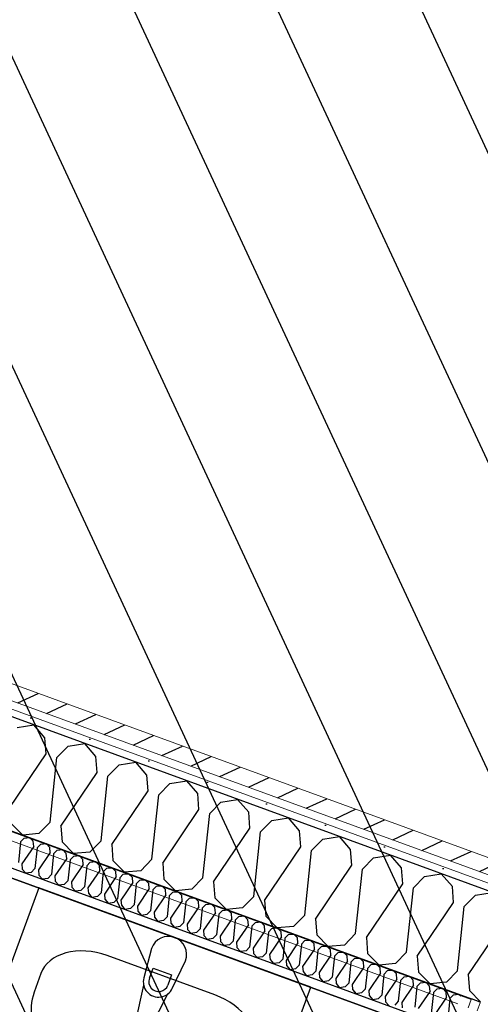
# Model space of a CAD drawing. Header units: millimetres. Extents: x 112481703 to 112588235, y 1264638581 to 1264713486.
# Tile 423 of 487: x 112579000 to 112579636, y 1264690683 to 1264692042. Entities that reach past the tile are written whole.
import ezdxf
from ezdxf.enums import TextEntityAlignment as Align

# ---------------------------------------------------------------- set-up
doc = ezdxf.new("R2010")
doc.units = ezdxf.units.MM
doc.header["$LTSCALE"] = 0.5
doc.header["$MEASUREMENT"] = 0
doc.linetypes.add('PLINE', pattern=[0])
doc.layers.add('235- Utvendig kledning og overflate', color=7, linetype='Continuous', lineweight=0)
doc.layers.add('236- Innvendig kledning og overflate', color=7, linetype='Continuous', lineweight=0)
for name, color, linetype in [('315- Utstyr for sanitærinstallasjoner', 7, 'Continuous'), ('862- M___Nettoareal', 7, 'Continuous'), ('862- M___Nettoareal (1-100)', 7, 'Continuous'), ('862- M___Nettoareal(Polylinje)', 7, 'Continuous'), ('LA_farge_dekke_asfalt2', 7, 'Continuous'), ('Yttervegger.A225', 7, 'Continuous'), ('Yttervegger.A225 (Skravur)', 7, 'Continuous')]:
    doc.layers.add(name, color=color, linetype=linetype)
doc.styles.add('GENERATED_STYLE_1', font='arial.ttf')
pattern_1 = [(249.956, (112557650, 1264717795), (-81.357, 29.68231), [0, -50]), (249.956, (112557682.11, 1264717756.67), (-81.357, 29.68231), [0, -50])]

# ---------------------------------------------------------------- blocks, each defined once
blk = doc.blocks.new('Toalett_11_7', base_point=(112578657, 1264690012.7))
at = {"layer": '862- M___Nettoareal(Polylinje)', "linetype": 'PLINE', "flags": 128}
blk.add_lwpolyline([(112579589.2, 1264690638.8), (112578291, 1264691112.5), (112577663.9, 1264689393.8), (112578962.2, 1264688920.2)], close=True, dxfattribs=at)
blk = doc.blocks.new('*X117', base_point=(112557650, 1264717795))
at = {"layer": 'Yttervegger.A225 (Skravur)', "linetype": 'PLINE'}
for p, q in [((112578996.8, 1264691065.3), (112579019.9, 1264691069)), ((112579035.2, 1264691051.3), (112579019.9, 1264691069)), ((112579036.9, 1264691029.3), (112579035.2, 1264691051.3)), ((112579067.1, 1264691039.6), (112579090.3, 1264691043.3)), ((112579105.6, 1264691025.6), (112579090.3, 1264691043.3)), ((112578986.8, 1264690955.2), (112579036.9, 1264691029.3)), ((112579051.7, 1264691023.9), (112579067.1, 1264691039.6)), ((112579042.3, 1264690934.9), (112579051.7, 1264691023.9)), ((112579107.3, 1264691003.6), (112579105.6, 1264691025.6)), ((112579137.5, 1264691014), (112579160.6, 1264691017.7)), ((112579175.9, 1264690999.9), (112579160.6, 1264691017.7)), ((112579057.1, 1264690929.5), (112579107.3, 1264691003.6)), ((112579122, 1264690998.3), (112579137.5, 1264691014)), ((112579112.7, 1264690909.3), (112579122, 1264690998.3)), ((112579177.6, 1264690978), (112579175.9, 1264690999.9)), ((112579192.4, 1264690972.6), (112579207.8, 1264690988.3)), ((112579207.8, 1264690988.3), (112579230.9, 1264690992)), ((112579246.2, 1264690974.3), (112579230.9, 1264690992)), ((112579127.4, 1264690903.9), (112579177.6, 1264690978)), ((112579247.9, 1264690952.3), (112579246.2, 1264690974.3)), ((112579183, 1264690883.6), (112579192.4, 1264690972.6)), ((112579262.7, 1264690946.9), (112579278.1, 1264690962.6)), ((112579278.1, 1264690962.6), (112579301.3, 1264690966.3)), ((112579316.6, 1264690948.6), (112579301.3, 1264690966.3)), ((112579197.8, 1264690878.2), (112579247.9, 1264690952.3)), ((112579318.3, 1264690926.7), (112579316.6, 1264690948.6)), ((112579042.3, 1264690934.9), (112579026.9, 1264690919.2)), ((112579253.3, 1264690857.9), (112579262.7, 1264690946.9)), ((112579333, 1264690921.3), (112579348.5, 1264690937)), ((112579348.5, 1264690937), (112579371.6, 1264690940.7)), ((112579386.9, 1264690923), (112579371.6, 1264690940.7)), ((112578988.5, 1264690933.2), (112579004.4, 1264690917.1)), ((112579057.1, 1264690929.5), (112579058.8, 1264690907.6)), ((112579268.1, 1264690852.5), (112579318.3, 1264690926.7)), ((112579323.7, 1264690832.3), (112579333, 1264690921.3)), ((112579388.6, 1264690901), (112579386.9, 1264690923)), ((112579026.9, 1264690919.2), (112579004.4, 1264690917.1)), ((112579058.8, 1264690907.6), (112579074.7, 1264690891.5)), ((112579112.7, 1264690909.3), (112579097.2, 1264690893.5)), ((112579403.4, 1264690895.6), (112579418.8, 1264690911.3)), ((112579418.8, 1264690911.3), (112579441.9, 1264690915)), ((112579457.2, 1264690897.3), (112579441.9, 1264690915)), ((112579097.2, 1264690893.5), (112579074.7, 1264690891.5)), ((112579127.4, 1264690903.9), (112579129.1, 1264690881.9)), ((112579338.4, 1264690826.9), (112579388.6, 1264690901)), ((112579394, 1264690806.6), (112579403.4, 1264690895.6)), ((112579458.9, 1264690875.3), (112579457.2, 1264690897.3)), ((112579129.1, 1264690881.9), (112579145, 1264690865.8)), ((112579183, 1264690883.6), (112579167.6, 1264690867.9)), ((112579473.7, 1264690870), (112579489.1, 1264690885.7)), ((112579489.1, 1264690885.7), (112579512.3, 1264690889.4)), ((112579527.6, 1264690871.6), (112579512.3, 1264690889.4)), ((112579167.6, 1264690867.9), (112579145, 1264690865.8)), ((112579197.8, 1264690878.2), (112579199.5, 1264690856.2)), ((112579408.8, 1264690801.2), (112579458.9, 1264690875.3)), ((112579464.3, 1264690781), (112579473.7, 1264690870)), ((112579529.3, 1264690849.7), (112579527.6, 1264690871.6)), ((112579199.5, 1264690856.2), (112579215.4, 1264690840.1)), ((112579253.3, 1264690857.9), (112579237.9, 1264690842.2)), ((112579268.1, 1264690852.5), (112579269.8, 1264690830.6)), ((112579544, 1264690844.3), (112579559.5, 1264690860)), ((112579559.5, 1264690860), (112579582.6, 1264690863.7)), ((112579597.9, 1264690846), (112579582.6, 1264690863.7)), ((112579237.9, 1264690842.2), (112579215.4, 1264690840.1)), ((112579479.1, 1264690775.6), (112579529.3, 1264690849.7)), ((112579534.7, 1264690755.3), (112579544, 1264690844.3)), ((112579599.6, 1264690824), (112579597.9, 1264690846)), ((112579269.8, 1264690830.6), (112579285.7, 1264690814.5)), ((112579323.7, 1264690832.3), (112579308.2, 1264690816.6)), ((112579338.4, 1264690826.9), (112579340.1, 1264690804.9)), ((112579614.4, 1264690818.6), (112579629.8, 1264690834.3)), ((112579629.8, 1264690834.3), (112579652.9, 1264690838)), ((112579308.2, 1264690816.6), (112579285.7, 1264690814.5)), ((112579549.4, 1264690749.9), (112579599.6, 1264690824)), ((112579605, 1264690729.6), (112579614.4, 1264690818.6)), ((112579340.1, 1264690804.9), (112579356, 1264690788.8)), ((112579394, 1264690806.6), (112579378.6, 1264690790.9)), ((112579408.8, 1264690801.2), (112579410.5, 1264690779.3)), ((112579619.8, 1264690724.2), (112579669.9, 1264690798.4)), ((112579378.6, 1264690790.9), (112579356, 1264690788.8)), ((112579410.5, 1264690779.3), (112579426.4, 1264690763.2)), ((112579464.3, 1264690781), (112579448.9, 1264690765.2)), ((112579479.1, 1264690775.6), (112579480.8, 1264690753.6)), ((112579448.9, 1264690765.2), (112579426.4, 1264690763.2)), ((112579480.8, 1264690753.6), (112579496.7, 1264690737.5)), ((112579534.7, 1264690755.3), (112579519.2, 1264690739.6)), ((112579549.4, 1264690749.9), (112579551.1, 1264690727.9)), ((112579519.2, 1264690739.6), (112579496.7, 1264690737.5)), ((112579605, 1264690729.6), (112579589.6, 1264690713.9)), ((112579551.1, 1264690727.9), (112579567, 1264690711.8)), ((112579619.8, 1264690724.2), (112579621.5, 1264690702.3)), ((112579589.6, 1264690713.9), (112579567, 1264690711.8)), ((112579621.5, 1264690702.3), (112579636.6, 1264690687))]:
    blk.add_line(p, q, dxfattribs=at)
blk = doc.blocks.new('*X559', base_point=(112557650, 1264717795))
at = {"layer": 'Yttervegger.A225 (Skravur)', "linetype": 'PLINE'}
for p, q in [((112579001.6, 1264690907.9), (112578998.5, 1264690879)), ((112579001.6, 1264690907.9), (112579006.6, 1264690913)), ((112579006.6, 1264690913), (112579013.9, 1264690913.7)), ((112579019, 1264690908.4), (112579013.9, 1264690913.7)), ((112579019.6, 1264690901.3), (112579019, 1264690908.4)), ((112579019.6, 1264690901.3), (112579003.3, 1264690877.3)), ((112579024.4, 1264690899.6), (112579021.3, 1264690870.7)), ((112579024.4, 1264690899.6), (112579029.4, 1264690904.7)), ((112579042.4, 1264690893), (112579026.1, 1264690869)), ((112579029.4, 1264690904.7), (112579036.7, 1264690905.3)), ((112579041.8, 1264690900.1), (112579036.7, 1264690905.3)), ((112579042.4, 1264690893), (112579041.8, 1264690900.1)), ((112579047.2, 1264690891.2), (112579052.2, 1264690896.3)), ((112579052.2, 1264690896.3), (112579059.5, 1264690897)), ((112579064.6, 1264690891.8), (112579059.5, 1264690897)), ((112579047.2, 1264690891.2), (112579044.1, 1264690862.4)), ((112579065.2, 1264690884.7), (112579048.9, 1264690860.6)), ((112579065.2, 1264690884.7), (112579064.6, 1264690891.8)), ((112579070, 1264690882.9), (112579067, 1264690854.1)), ((112579070, 1264690882.9), (112579075, 1264690888)), ((112579075, 1264690888), (112579082.3, 1264690888.7)), ((112579087.5, 1264690883.5), (112579082.3, 1264690888.7)), ((112579088, 1264690876.3), (112579087.5, 1264690883.5)), ((112579092.8, 1264690874.6), (112579097.8, 1264690879.7)), ((112579097.8, 1264690879.7), (112579105.1, 1264690880.4)), ((112579110.3, 1264690875.1), (112579105.1, 1264690880.4)), ((112579003.3, 1264690877.3), (112579003.9, 1264690870.2)), ((112579003.9, 1264690870.2), (112579008.8, 1264690864.4)), ((112579016.3, 1264690865.6), (112579008.8, 1264690864.4)), ((112579021.3, 1264690870.7), (112579016.3, 1264690865.6)), ((112579026.1, 1264690869), (112579026.7, 1264690861.8)), ((112579088, 1264690876.3), (112579071.7, 1264690852.3)), ((112579092.8, 1264690874.6), (112579089.8, 1264690845.7)), ((112579110.8, 1264690868), (112579094.6, 1264690844)), ((112579110.8, 1264690868), (112579110.3, 1264690875.1)), ((112579115.6, 1264690866.3), (112579112.6, 1264690837.4)), ((112579115.6, 1264690866.3), (112579120.6, 1264690871.4)), ((112579120.6, 1264690871.4), (112579127.9, 1264690872)), ((112579133.1, 1264690866.8), (112579127.9, 1264690872)), ((112579133.6, 1264690859.7), (112579133.1, 1264690866.8)), ((112579026.7, 1264690861.8), (112579031.6, 1264690856.1)), ((112579039.1, 1264690857.3), (112579031.6, 1264690856.1)), ((112579044.1, 1264690862.4), (112579039.1, 1264690857.3)), ((112579048.9, 1264690860.6), (112579049.5, 1264690853.5)), ((112579049.5, 1264690853.5), (112579054.4, 1264690847.8)), ((112579067, 1264690854.1), (112579061.9, 1264690849)), ((112579071.7, 1264690852.3), (112579072.3, 1264690845.2)), ((112579133.6, 1264690859.7), (112579117.4, 1264690835.7)), ((112579138.4, 1264690858), (112579135.4, 1264690829.1)), ((112579138.4, 1264690858), (112579143.4, 1264690863)), ((112579143.4, 1264690863), (112579150.7, 1264690863.7)), ((112579155.9, 1264690858.5), (112579150.7, 1264690863.7)), ((112579156.4, 1264690851.4), (112579155.9, 1264690858.5)), ((112579161.2, 1264690849.6), (112579166.2, 1264690854.7)), ((112579166.2, 1264690854.7), (112579173.5, 1264690855.4)), ((112579178.7, 1264690850.2), (112579173.5, 1264690855.4)), ((112579061.9, 1264690849), (112579054.4, 1264690847.8)), ((112579072.3, 1264690845.2), (112579077.3, 1264690839.4)), ((112579084.8, 1264690840.6), (112579077.3, 1264690839.4)), ((112579089.8, 1264690845.7), (112579084.8, 1264690840.6)), ((112579094.6, 1264690844), (112579095.1, 1264690836.9)), ((112579156.4, 1264690851.4), (112579140.2, 1264690827.3)), ((112579161.2, 1264690849.6), (112579158.2, 1264690820.8)), ((112579179.3, 1264690843.1), (112579163, 1264690819)), ((112579179.3, 1264690843.1), (112579178.7, 1264690850.2)), ((112579184, 1264690841.3), (112579181, 1264690812.4)), ((112579184, 1264690841.3), (112579189.1, 1264690846.4)), ((112579189.1, 1264690846.4), (112579196.4, 1264690847.1)), ((112579201.5, 1264690841.9), (112579196.4, 1264690847.1)), ((112579202.1, 1264690834.7), (112579201.5, 1264690841.9)), ((112579211.9, 1264690838.1), (112579219.2, 1264690838.8)), ((112579224.3, 1264690833.5), (112579219.2, 1264690838.8)), ((112579095.1, 1264690836.9), (112579100.1, 1264690831.1)), ((112579107.6, 1264690832.3), (112579100.1, 1264690831.1)), ((112579112.6, 1264690837.4), (112579107.6, 1264690832.3)), ((112579117.4, 1264690835.7), (112579117.9, 1264690828.5)), ((112579117.9, 1264690828.5), (112579122.9, 1264690822.8)), ((112579135.4, 1264690829.1), (112579130.4, 1264690824)), ((112579140.2, 1264690827.3), (112579140.7, 1264690820.2)), ((112579202.1, 1264690834.7), (112579185.8, 1264690810.7)), ((112579206.9, 1264690833), (112579203.8, 1264690804.1)), ((112579206.9, 1264690833), (112579211.9, 1264690838.1)), ((112579224.9, 1264690826.4), (112579208.6, 1264690802.4)), ((112579224.9, 1264690826.4), (112579224.3, 1264690833.5)), ((112579229.7, 1264690824.7), (112579226.6, 1264690795.8)), ((112579229.7, 1264690824.7), (112579234.7, 1264690829.8)), ((112579234.7, 1264690829.8), (112579242, 1264690830.4)), ((112579247.1, 1264690825.2), (112579242, 1264690830.4)), ((112579247.7, 1264690818.1), (112579247.1, 1264690825.2)), ((112579130.4, 1264690824), (112579122.9, 1264690822.8)), ((112579140.7, 1264690820.2), (112579145.7, 1264690814.5)), ((112579153.2, 1264690815.7), (112579145.7, 1264690814.5)), ((112579158.2, 1264690820.8), (112579153.2, 1264690815.7)), ((112579163, 1264690819), (112579163.5, 1264690811.9)), ((112579163.5, 1264690811.9), (112579168.5, 1264690806.1)), ((112579181, 1264690812.4), (112579176, 1264690807.4)), ((112579247.7, 1264690818.1), (112579231.4, 1264690794.1)), ((112579252.5, 1264690816.3), (112579249.4, 1264690787.5)), ((112579252.5, 1264690816.3), (112579257.5, 1264690821.4)), ((112579257.5, 1264690821.4), (112579264.8, 1264690822.1)), ((112579269.9, 1264690816.9), (112579264.8, 1264690822.1)), ((112579270.5, 1264690809.8), (112579269.9, 1264690816.9)), ((112579275.3, 1264690808), (112579280.3, 1264690813.1)), ((112579280.3, 1264690813.1), (112579287.6, 1264690813.8)), ((112579292.8, 1264690808.6), (112579287.6, 1264690813.8)), ((112579176, 1264690807.4), (112579168.5, 1264690806.1)), ((112579185.8, 1264690810.7), (112579186.3, 1264690803.6)), ((112579186.3, 1264690803.6), (112579191.3, 1264690797.8)), ((112579198.8, 1264690799), (112579191.3, 1264690797.8)), ((112579203.8, 1264690804.1), (112579198.8, 1264690799)), ((112579208.6, 1264690802.4), (112579209.2, 1264690795.3)), ((112579270.5, 1264690809.8), (112579254.2, 1264690785.7)), ((112579275.3, 1264690808), (112579272.2, 1264690779.2)), ((112579293.3, 1264690801.4), (112579277, 1264690777.4)), ((112579293.3, 1264690801.4), (112579292.8, 1264690808.6)), ((112579298.1, 1264690799.7), (112579295.1, 1264690770.8)), ((112579298.1, 1264690799.7), (112579303.1, 1264690804.8)), ((112579303.1, 1264690804.8), (112579310.4, 1264690805.5)), ((112579315.6, 1264690800.2), (112579310.4, 1264690805.5)), ((112579316.1, 1264690793.1), (112579315.6, 1264690800.2)), ((112579209.2, 1264690795.3), (112579214.1, 1264690789.5)), ((112579221.6, 1264690790.7), (112579214.1, 1264690789.5)), ((112579226.6, 1264690795.8), (112579221.6, 1264690790.7)), ((112579231.4, 1264690794.1), (112579232, 1264690786.9)), ((112579232, 1264690786.9), (112579236.9, 1264690781.2)), ((112579249.4, 1264690787.5), (112579244.4, 1264690782.4)), ((112579254.2, 1264690785.7), (112579254.8, 1264690778.6)), ((112579316.1, 1264690793.1), (112579299.9, 1264690769.1)), ((112579320.9, 1264690791.4), (112579317.9, 1264690762.5)), ((112579320.9, 1264690791.4), (112579325.9, 1264690796.5)), ((112579338.9, 1264690784.8), (112579322.7, 1264690760.8)), ((112579325.9, 1264690796.5), (112579333.2, 1264690797.1)), ((112579338.4, 1264690791.9), (112579333.2, 1264690797.1)), ((112579338.9, 1264690784.8), (112579338.4, 1264690791.9)), ((112579343.7, 1264690783.1), (112579348.7, 1264690788.1)), ((112579348.7, 1264690788.1), (112579356, 1264690788.8)), ((112579361.2, 1264690783.6), (112579356, 1264690788.8)), ((112579244.4, 1264690782.4), (112579236.9, 1264690781.2)), ((112579254.8, 1264690778.6), (112579259.7, 1264690772.9)), ((112579267.2, 1264690774.1), (112579259.7, 1264690772.9)), ((112579272.2, 1264690779.2), (112579267.2, 1264690774.1)), ((112579277, 1264690777.4), (112579277.6, 1264690770.3)), ((112579295.1, 1264690770.8), (112579290, 1264690765.7)), ((112579343.7, 1264690783.1), (112579340.7, 1264690754.2)), ((112579361.7, 1264690776.5), (112579345.5, 1264690752.4)), ((112579361.7, 1264690776.5), (112579361.2, 1264690783.6)), ((112579366.5, 1264690774.7), (112579363.5, 1264690745.9)), ((112579366.5, 1264690774.7), (112579371.5, 1264690779.8)), ((112579371.5, 1264690779.8), (112579378.8, 1264690780.5)), ((112579384, 1264690775.3), (112579378.8, 1264690780.5)), ((112579384.5, 1264690768.2), (112579384, 1264690775.3)), ((112579389.3, 1264690766.4), (112579394.3, 1264690771.5)), ((112579394.3, 1264690771.5), (112579401.7, 1264690772.2)), ((112579406.8, 1264690767), (112579401.7, 1264690772.2)), ((112579277.6, 1264690770.3), (112579282.6, 1264690764.5)), ((112579290, 1264690765.7), (112579282.6, 1264690764.5)), ((112579299.9, 1264690769.1), (112579300.4, 1264690762)), ((112579300.4, 1264690762), (112579305.4, 1264690756.2)), ((112579312.9, 1264690757.4), (112579305.4, 1264690756.2)), ((112579317.9, 1264690762.5), (112579312.9, 1264690757.4)), ((112579322.7, 1264690760.8), (112579323.2, 1264690753.6)), ((112579384.5, 1264690768.2), (112579368.3, 1264690744.1)), ((112579389.3, 1264690766.4), (112579386.3, 1264690737.5)), ((112579407.4, 1264690759.8), (112579391.1, 1264690735.8)), ((112579407.4, 1264690759.8), (112579406.8, 1264690767)), ((112579412.1, 1264690758.1), (112579409.1, 1264690729.2)), ((112579412.1, 1264690758.1), (112579417.2, 1264690763.2)), ((112579417.2, 1264690763.2), (112579424.5, 1264690763.9)), ((112579429.6, 1264690758.6), (112579424.5, 1264690763.9)), ((112579430.2, 1264690751.5), (112579429.6, 1264690758.6)), ((112579323.2, 1264690753.6), (112579328.2, 1264690747.9)), ((112579335.7, 1264690749.1), (112579328.2, 1264690747.9)), ((112579340.7, 1264690754.2), (112579335.7, 1264690749.1)), ((112579345.5, 1264690752.4), (112579346, 1264690745.3)), ((112579346, 1264690745.3), (112579351, 1264690739.6)), ((112579363.5, 1264690745.9), (112579358.5, 1264690740.8)), ((112579368.3, 1264690744.1), (112579368.8, 1264690737)), ((112579430.2, 1264690751.5), (112579413.9, 1264690727.5)), ((112579435, 1264690749.8), (112579431.9, 1264690720.9)), ((112579435, 1264690749.8), (112579440, 1264690754.9)), ((112579453, 1264690743.2), (112579436.7, 1264690719.2)), ((112579440, 1264690754.9), (112579447.3, 1264690755.5)), ((112579452.4, 1264690750.3), (112579447.3, 1264690755.5)), ((112579453, 1264690743.2), (112579452.4, 1264690750.3)), ((112579457.8, 1264690741.4), (112579462.8, 1264690746.5)), ((112579462.8, 1264690746.5), (112579470.1, 1264690747.2)), ((112579475.2, 1264690742), (112579470.1, 1264690747.2)), ((112579358.5, 1264690740.8), (112579351, 1264690739.6)), ((112579368.8, 1264690737), (112579373.8, 1264690731.2)), ((112579381.3, 1264690732.5), (112579373.8, 1264690731.2)), ((112579386.3, 1264690737.5), (112579381.3, 1264690732.5)), ((112579391.1, 1264690735.8), (112579391.6, 1264690728.7)), ((112579457.8, 1264690741.4), (112579454.7, 1264690712.6)), ((112579475.8, 1264690734.9), (112579459.5, 1264690710.8)), ((112579475.8, 1264690734.9), (112579475.2, 1264690742)), ((112579480.6, 1264690733.1), (112579477.5, 1264690704.3)), ((112579480.6, 1264690733.1), (112579485.6, 1264690738.2)), ((112579485.6, 1264690738.2), (112579492.9, 1264690738.9)), ((112579498, 1264690733.7), (112579492.9, 1264690738.9)), ((112579498.6, 1264690726.5), (112579498, 1264690733.7)), ((112579503.4, 1264690724.8), (112579508.4, 1264690729.9)), ((112579508.4, 1264690729.9), (112579515.7, 1264690730.6)), ((112579520.9, 1264690725.3), (112579515.7, 1264690730.6)), ((112579391.6, 1264690728.7), (112579396.6, 1264690722.9)), ((112579404.1, 1264690724.1), (112579396.6, 1264690722.9)), ((112579409.1, 1264690729.2), (112579404.1, 1264690724.1)), ((112579413.9, 1264690727.5), (112579414.5, 1264690720.4)), ((112579414.5, 1264690720.4), (112579419.4, 1264690714.6)), ((112579431.9, 1264690720.9), (112579426.9, 1264690715.8)), ((112579436.7, 1264690719.2), (112579437.3, 1264690712)), ((112579498.6, 1264690726.5), (112579482.3, 1264690702.5)), ((112579503.4, 1264690724.8), (112579500.4, 1264690695.9)), ((112579521.4, 1264690718.2), (112579505.1, 1264690694.2)), ((112579521.4, 1264690718.2), (112579520.9, 1264690725.3)), ((112579526.2, 1264690716.5), (112579523.2, 1264690687.6)), ((112579526.2, 1264690716.5), (112579531.2, 1264690721.6)), ((112579531.2, 1264690721.6), (112579538.5, 1264690722.2)), ((112579543.7, 1264690717), (112579538.5, 1264690722.2)), ((112579544.2, 1264690709.9), (112579543.7, 1264690717)), ((112579426.9, 1264690715.8), (112579419.4, 1264690714.6)), ((112579437.3, 1264690712), (112579442.2, 1264690706.3)), ((112579449.7, 1264690707.5), (112579442.2, 1264690706.3)), ((112579454.7, 1264690712.6), (112579449.7, 1264690707.5)), ((112579459.5, 1264690710.8), (112579460.1, 1264690703.7)), ((112579460.1, 1264690703.7), (112579465, 1264690698)), ((112579477.5, 1264690704.3), (112579472.5, 1264690699.2)), ((112579482.3, 1264690702.5), (112579482.9, 1264690695.4)), ((112579544.2, 1264690709.9), (112579528, 1264690685.9)), ((112579549, 1264690708.2), (112579546, 1264690679.3)), ((112579549, 1264690708.2), (112579554, 1264690713.2)), ((112579554, 1264690713.2), (112579561.3, 1264690713.9)), ((112579566.5, 1264690708.7), (112579561.3, 1264690713.9)), ((112579567, 1264690701.6), (112579566.5, 1264690708.7)), ((112579571.8, 1264690699.8), (112579576.8, 1264690704.9)), ((112579576.8, 1264690704.9), (112579584.1, 1264690705.6)), ((112579589.3, 1264690700.4), (112579584.1, 1264690705.6)), ((112579472.5, 1264690699.2), (112579465, 1264690698)), ((112579482.9, 1264690695.4), (112579487.8, 1264690689.6)), ((112579495.3, 1264690690.8), (112579487.8, 1264690689.6)), ((112579500.4, 1264690695.9), (112579495.3, 1264690690.8)), ((112579505.1, 1264690694.2), (112579505.7, 1264690687.1)), ((112579567, 1264690701.6), (112579550.8, 1264690677.5)), ((112579571.8, 1264690699.8), (112579568.8, 1264690671)), ((112579589.8, 1264690693.3), (112579573.6, 1264690669.2)), ((112579589.8, 1264690693.3), (112579589.3, 1264690700.4)), ((112579594.6, 1264690691.5), (112579591.6, 1264690662.6)), ((112579594.6, 1264690691.5), (112579599.6, 1264690696.6)), ((112579599.6, 1264690696.6), (112579606.9, 1264690697.3)), ((112579609.6, 1264690694.6), (112579606.9, 1264690697.3)), ((112579505.7, 1264690687.1), (112579510.7, 1264690681.3)), ((112579523.2, 1264690687.6), (112579518.2, 1264690682.5)), ((112579528, 1264690685.9), (112579528.5, 1264690678.7))]:
    blk.add_line(p, q, dxfattribs=at)
blk = doc.blocks.new('Servant[2]', base_point=(112579214.4, 1264690775.6))
at = {"layer": '315- Utstyr for sanitærinstallasjoner', "linetype": 'PLINE'}
for p, q in [((112579269.8, 1264690696.4), (112579121, 1264690750.7)), ((112579179.4, 1264690719.4), (112579184.5, 1264690733.4)), ((112579184.5, 1264690733.4), (112579210, 1264690724)), ((112579029.6, 1264690725.9), (112579020.2, 1264690700.1)), ((112579210, 1264690724), (112579204.9, 1264690710.1)), ((112579323.7, 1264690618.6), (112579314.3, 1264690592.8))]:
    blk.add_line(p, q, dxfattribs=at)
at = {"layer": '315- Utstyr for sanitærinstallasjoner', "linetype": 'PLINE', "flags": 128}
blk.add_lwpolyline([(112579026.5, 1264690844.1), (112578979.4, 1264690715), (112578974.2, 1264690695.3), (112578972.9, 1264690675), (112578975.4, 1264690654.6), (112578981.7, 1264690634.8), (112578991.5, 1264690616.2), (112579004.5, 1264690599.5), (112579039.2, 1264690567.7), (112579078.6, 1264690541.6), (112579121.8, 1264690521.9), (112579167.5, 1264690509.2), (112579214.5, 1264690503.7), (112579261.5, 1264690505.7), (112579282.3, 1264690510.1), (112579301.7, 1264690518), (112579319.2, 1264690529.1), (112579334.3, 1264690543.1), (112579346.4, 1264690559.6), (112579355.1, 1264690577.9), (112579402.2, 1264690707)], close=True, dxfattribs=at)
blk.add_lwpolyline([(112579182.3, 1264690760.7), (112579171.7, 1264690719.9, 0.12102), (112579171.5, 1264690709.8), (112579159.6, 1264690657.8, 0.882566), (112579180.4, 1264690650.2), (112579204.8, 1264690697.7, 0.12102), (112579211.1, 1264690705.5), (112579229.3, 1264690743.5, 1)], format="xyb", close=True, dxfattribs=at)
at = {"layer": '315- Utstyr for sanitærinstallasjoner', "linetype": 'PLINE'}
for centre, radius, start, end in [((112579192.2, 1264690714.7), 13.6, 159.956, 339.956), ((112579192.1, 1264690714.5), 21.1, 192.727, 307.185)]:
    blk.add_arc(centre, radius, start, end, dxfattribs=at)
for centre, major_axis, ratio, start_param, end_param in [((112579102.3, 1264690699.4), (72.7, -26.5), 0.705281, 1.570796, 3.141593), ((112579092.8, 1264690673.6), (72.6, -26.5), 0.940909, 3.141593, 4.215414), ((112579251, 1264690645.2), (72.7, -26.5), 0.705281, 0, 1.570796), ((112579214.4, 1264690775.6), (228.7, -83.5), 0.940909, 4.215414, 5.209364), ((112579241.7, 1264690619.3), (72.6, -26.5), 0.940909, 5.209364, 6.283185)]:
    blk.add_ellipse(centre, major_axis=major_axis, ratio=ratio, start_param=start_param, end_param=end_param, dxfattribs=at)
blk = doc.blocks.new('Label_68', base_point=(112578786.1, 1264690084.9))
at = {"layer": '862- M___Nettoareal (1-100)', "insert": (112579327.9, 1264690327.9), "char_height": 200, "attachment_point": 1, "rotation": 249.956, "style": 'GENERATED_STYLE_1'}
blk.add_mtext('\\A1;{\\pql;\\pt0,241000;\\fArial|b0|i0|c0|p0;\\W1.000000;11\\fArial|b0|i0|c0|p0;\\W1.000000;\\A1{\\H.66x;\\S^  ;}\\fArial|b0|i0|c0|p0;\\W1.000000;\\fArial|b0|i0|c0|p0;\\W1.000000;\\A1{\\H.66x;\\S^  ;}\\fArial|b0|i0|c0|p0;\\W1.000000;\\fArial|b0|i0|c0|p0;\\W1.000000;\\fArial|b0|i0|c0|p0;\\W1.000000;\\fArial|b0|i0|c0|p0;\\W1.000000;\\fArial|b0|i0|c0|p0;\\W1.000000;\\fArial|b0|i0|c0|p0;\\W1.000000;\\fArial|b0|i0|c0|p0;\\W1.000000;\\A1{\\H.66x;\\S^  ;}\\fArial|b0|i0|c0|p0;\\W1.000000;\\fArial|b0|i0|c0|p0;\\W1.000000;\\A1{\\H.66x;\\S^  ;}\\fArial|b0|i0|c0|p0;\\W1.000000;\\fArial|b0|i0|c0|p0;\\W1.000000;\\fArial|b0|i0|c0|p0;\\W1.000000;\\fArial|b0|i0|c0|p0;\\W1.000000;\\fArial|b0|i0|c0|p0;\\W1.000000;\\fArial|b0|i0|c0|p0;\\W1.000000;\\fArial|b0|i0|c0|p0;\\W1.000000;\\A1{\\H.66x;\\S^  ;}\\fArial|b0|i0|c0|p0;\\W1.000000;\\fArial|b0|i0|c0|p0;\\W1.000000;\\A1{\\H.66x;\\S^  ;}\\fArial|b0|i0|c0|p0;\\W1.000000;\\fArial|b0|i0|c0|p0;\\W1.000000;\\fArial|b0|i0|c0|p0;\\W1.000000;\\fArial|b0|i0|c0|p0;\\W1.000000;\\fArial|b0|i0|c0|p0;\\W1.000000;\\fArial|b0|i0|c0|p0;\\W1.000000;\\fArial|b0|i0|c0|p0;\\W1.000000;\\A1{\\H.66x;\\S^  ;}\\fArial|b0|i0|c0|p0;\\W1.000000;\\fArial|b0|i0|c0|p0;\\W1.000000;\\A1{\\H.66x;\\S^  ;}\\fArial|b0|i0|c0|p0;\\W1.000000;\\fArial|b0|i0|c0|p0;\\W1.000000;\\fArial|b0|i0|c0|p0;\\W1.000000;\\fArial|b0|i0|c0|p0;\\W1.000000;\\fArial|b0|i0|c0|p0;\\W1.000000;\\fArial|b0|i0|c0|p0;\\W1.000000;\\fArial|b0|i0|c0|p0;\\W1.000000;\\A1{\\H.66x;\\S^  ;}\\fArial|b0|i0|c0|p0;\\W1.000000;\\fArial|b0|i0|c0|p0;\\W1.000000;\\A1{\\H.66x;\\S^  ;}\\fArial|b0|i0|c0|p0;\\W1.000000;\\fArial|b0|i0|c0|p0;\\W1.000000;\\fArial|b0|i0|c0|p0;\\W1.000000;\\fArial|b0|i0|c0|p0;\\W1.000000;\\fArial|b0|i0|c0|p0;\\W1.000000;\\fArial|b0|i0|c0|p0;\\W1.000000;\\fArial|b0|i0|c0|p0;\\W1.000000;\\fArial|b0|i0|c0|p0;\\W1.000000;}', dxfattribs=at)
at = {"layer": '862- M___Nettoareal (1-100)', "style": 'GENERATED_STYLE_1'}
for tag, p in [('DUMMY_108', (112578780.3, 1264690527.7)), ('DUMMY_107', (112579075.6, 1264690420)), ('DUMMY_106', (112579370.9, 1264690312.3))]:
    blk.add_attdef(tag, text='', height=200, rotation=249.956, dxfattribs=at).set_placement(p, align=Align.TOP_LEFT)

msp = doc.modelspace()

# ---------------------------------------------------------------- hatches: boundary and pattern name
at = {"layer": 'LA_farge_dekke_asfalt2', "linetype": 'Continuous'}
h = msp.add_hatch(dxfattribs=at)
h.set_pattern_fill('Murverk', color=256, style=0, pattern_type=2)
h.set_pattern_definition([(294.956, (112557650, 1264717795), (163.1938, 75.94596), [])])
h.paths.add_polyline_path([(112562670.3, 1264672618.4), (112565507.4, 1264680394.8), (112573384.4, 1264677521), (112579262.4, 1264693632), (112587341.4, 1264690684.4), (112579714.9, 1264669780.9), (112576475.3, 1264670962.9), (112575386.6, 1264667979)])
at = {"layer": 'Yttervegger.A225 (Skravur)', "linetype": 'Continuous'}
h = msp.add_hatch(dxfattribs=at)
h.set_pattern_fill('Skrålinjer_1', color=256, style=0, pattern_type=2)
h.set_pattern_definition([(204.95599, (112557650, 1264717795), (-12.65766, 27.198964), [])])
h.paths.add_polyline_path([(112578325.7, 1264691344.6), (112579810.8, 1264690802.8), (112579818.4, 1264690823.5), (112578353.9, 1264691357.8), (112578326.4, 1264691346.7)])
h = msp.add_hatch(dxfattribs=at)
h.set_pattern_fill('Prikker_tett', color=256, style=0, pattern_type=2)
h.set_pattern_definition(pattern_1)
h.paths.add_polyline_path([(112579807, 1264690792.5), (112578308.1, 1264691339.4), (112578294.2, 1264691333.8), (112579803.6, 1264690783.1)])
msp.add_hatch(color=256, dxfattribs=at).paths.add_polyline_path([(112578255.2, 1264691189.4), (112579623.8, 1264690690), (112579624.2, 1264690691), (112578255.5, 1264691190.3)])
h = msp.add_hatch(dxfattribs=at)
h.set_pattern_fill('Prikker_tett', color=256, style=0, pattern_type=2)
h.set_pattern_definition(pattern_1)
h.paths.add_polyline_path([(112578262.3, 1264691174), (112579605.6, 1264690683.9), (112579609.8, 1264690695.2), (112578266.4, 1264691185.3)])
h = msp.add_hatch(dxfattribs=at)
h.set_pattern_fill('Prikker_tett', color=256, style=0, pattern_type=2)
h.set_pattern_definition(pattern_1)
h.paths.add_polyline_path([(112578291, 1264691112.5), (112579589.2, 1264690638.8), (112579593.6, 1264690651), (112578295.4, 1264691124.7)])
h = msp.add_hatch(dxfattribs=at)
h.set_pattern_fill('Prikker_tett', color=256, style=0, pattern_type=2)
h.set_pattern_definition(pattern_1)
h.paths.add_polyline_path([(112579605.6, 1264690683.9), (112579619.7, 1264690678.8), (112579623.8, 1264690690), (112579609.8, 1264690695.2)])
h = msp.add_hatch(dxfattribs=at)
h.set_pattern_fill('Prikker_tett', color=256, style=0, pattern_type=2)
h.set_pattern_definition(pattern_1)
h.paths.add_polyline_path([(112579619.7, 1264690678.8), (112579631.9, 1264690674.3), (112579636.1, 1264690685.6), (112579623.8, 1264690690)])
h = msp.add_hatch(dxfattribs=at)
h.set_pattern_fill('Prikker_tett', color=256, style=0, pattern_type=2)
h.set_pattern_definition(pattern_1)
h.paths.add_polyline_path([(112579623.8, 1264690690), (112579636.1, 1264690685.6), (112579636.4, 1264690686.5), (112579624.2, 1264690691)])

# ---------------------------------------------------------------- linework, layer by layer
at = {"layer": '235- Utvendig kledning og overflate', "linetype": 'PLINE'}
for p, q in [((112579810.8, 1264690802.8), (112578325.7, 1264691344.6)), ((112579807, 1264690792.5), (112578308.1, 1264691339.4))]:
    msp.add_line(p, q, dxfattribs=at)
at = {"layer": '235- Utvendig kledning og overflate', "linetype": 'PLINE', "flags": 128}
msp.add_lwpolyline([(112579818.4, 1264690823.5), (112578353.9, 1264691357.8)], dxfattribs=at)
at = {"layer": '236- Innvendig kledning og overflate', "linetype": 'PLINE'}
for p, q in [((112578255.2, 1264691189.4), (112579623.8, 1264690690)), ((112579623.8, 1264690690), (112579619.7, 1264690678.8)), ((112579623.8, 1264690690), (112579619.7, 1264690678.8)), ((112579624.2, 1264690691), (112579623.8, 1264690690)), ((112579624.2, 1264690691), (112579623.8, 1264690690)), ((112579636.1, 1264690685.6), (112579631.9, 1264690674.3)), ((112579636.4, 1264690686.5), (112579636.1, 1264690685.6))]:
    msp.add_line(p, q, dxfattribs=at)
at = {"layer": '236- Innvendig kledning og overflate', "linetype": 'PLINE', "flags": 128}
for points in [[(112579610.1, 1264690696.1), (112578254.6, 1264691190.7)], [(112578262.3, 1264691174), (112579605.6, 1264690683.9)]]:
    msp.add_lwpolyline(points, dxfattribs=at)
at = {"layer": 'Yttervegger.A225', "linetype": 'PLINE'}
for p, q in [((112579687.1, 1264690825.6), (112578305.3, 1264691329.7)), ((112578254.6, 1264691190.7), (112579624.2, 1264690691)), ((112578283.2, 1264691129.1), (112579593.6, 1264690651)), ((112579636.4, 1264690686.5), (112579624.2, 1264690691)), ((112579636.4, 1264690686.5), (112579624.2, 1264690691))]:
    msp.add_line(p, q, dxfattribs=at)
at = {"layer": 'Yttervegger.A225', "linetype": 'PLINE', "flags": 128}
msp.add_lwpolyline([(112578291, 1264691112.5), (112579589.2, 1264690638.8)], dxfattribs=at)

# ---------------------------------------------------------------- block references
at = {"layer": '315- Utstyr for sanitærinstallasjoner', "linetype": 'PLINE'}
msp.add_blockref('Servant[2]', (112579214.4, 1264690775.6), dxfattribs=at)
at = {"layer": '862- M___Nettoareal', "linetype": 'Continuous'}
msp.add_blockref('Toalett_11_7', (112578657, 1264690012.7), dxfattribs=at)
at = {"layer": '862- M___Nettoareal (1-100)', "linetype": 'PLINE'}
msp.add_blockref('Label_68', (112578786.1, 1264690084.9), dxfattribs=at)
at = {"layer": 'Yttervegger.A225'}
for name in ['*X117', '*X559']:
    msp.add_blockref(name, (112557650, 1264717795), dxfattribs=at)

doc.saveas('drawing.dxf')
